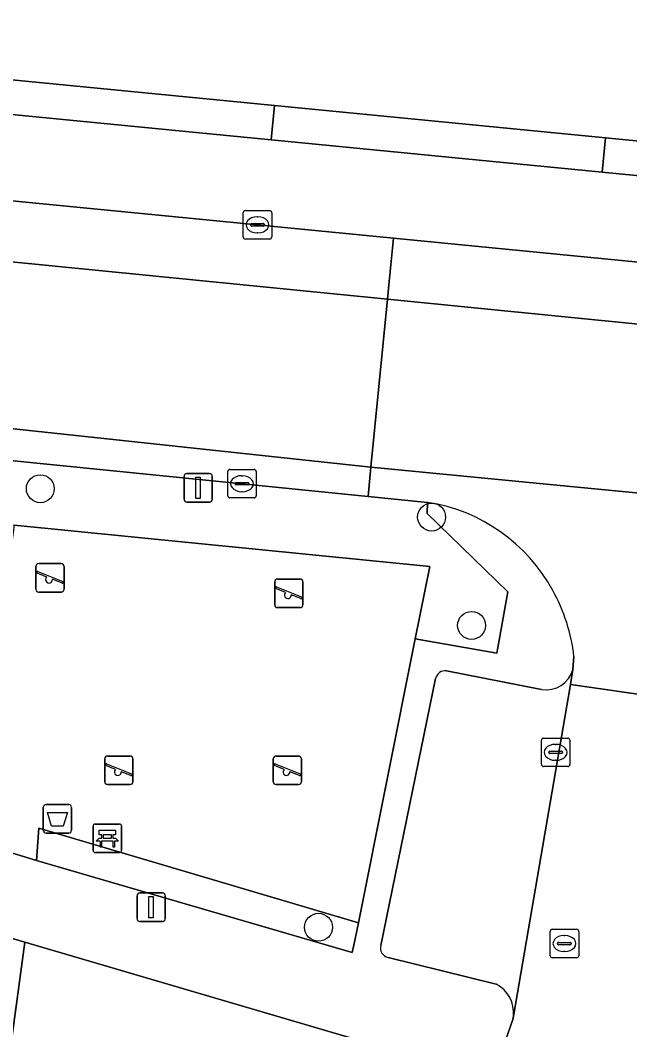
# Model space of a CAD drawing. Extents: x 163008 to 163854, y 382777 to 383982.
# Drawn here: x 163311.6 to 163332.98, y 383849.86 to 383885.27 of the extents above; entities that cross this region are included whole.
import ezdxf

# ---------------------------------------------------------------- set-up
doc = ezdxf.new("R2010")
doc.units = 0
for name, color, linetype in [('IMGEO_Afvalbak', 7, 'Continuous'), ('IMGEO_Bank', 7, 'Continuous'), ('IMGEO_Boom', 7, 'Continuous'), ('IMGEO_Erf', 7, 'Continuous'), ('IMGEO_Groenvoorziening', 7, 'Continuous'), ('IMGEO_Haag', 7, 'Continuous'), ('IMGEO_Kolk', 7, 'Continuous'), ('IMGEO_Lichtmast', 7, 'Continuous'), ('IMGEO_Parkeervlak_open', 7, 'Continuous'), ('IMGEO_Rijbaan_lokaal_open', 7, 'Continuous'), ('IMGEO_Rioolput', 7, 'Continuous'), ('IMGEO_Speelvoorziening', 7, 'Continuous'), ('IMGEO_Terreindeel_zand', 7, 'Continuous'), ('IMGEO_Voetpad_open', 7, 'Continuous')]:
    doc.layers.add(name, color=color, linetype=linetype)

msp = doc.modelspace()

# ---------------------------------------------------------------- linework, layer by layer
at = {"layer": 'IMGEO_Afvalbak'}
for p, q in [((163312.414, 383856.86), (163312.414, 383857.66)), ((163312.414, 383857.66), (163312.414, 383856.86)), ((163312.514, 383857.76), (163313.304, 383857.76)), ((163313.304, 383857.76), (163312.514, 383857.76)), ((163313.404, 383857.66), (163313.404, 383856.86)), ((163313.404, 383856.86), (163313.404, 383857.66)), ((163313.304, 383856.76), (163312.514, 383856.76)), ((163312.514, 383856.76), (163313.304, 383856.76))]:
    msp.add_line(p, q, dxfattribs=at)
msp.add_lwpolyline([(163312.557, 383857.474), (163313.261, 383857.474), (163313.112, 383857.004), (163312.706, 383857.004), (163312.557, 383857.474)], dxfattribs=at)
for centre, start, end in [((163312.514, 383857.66), 90, 180), ((163312.514, 383857.66), 90, 180), ((163313.304, 383857.66), 0, 90), ((163313.304, 383857.66), 360, 90), ((163312.514, 383856.86), 180, 270), ((163312.514, 383856.86), 180, 270), ((163313.304, 383856.86), 270, 0), ((163313.304, 383856.86), 270, 0)]:
    msp.add_arc(centre, 0.1, start, end, dxfattribs=at)
at = {"layer": 'IMGEO_Bank'}
for p, q in [((163314.16, 383856.151), (163314.16, 383856.992)), ((163314.16, 383856.992), (163314.16, 383856.151)), ((163314.235, 383857.076), (163315.076, 383857.076)), ((163315.076, 383857.076), (163314.235, 383857.076)), ((163315.16, 383857.001), (163315.16, 383856.16)), ((163315.16, 383856.16), (163315.16, 383857.001)), ((163314.857, 383856.474), (163314.464, 383856.474)), ((163314.469, 383856.582), (163314.469, 383856.688)), ((163314.513, 383856.688), (163314.513, 383856.582)), ((163314.801, 383856.694), (163314.519, 383856.694)), ((163314.519, 383856.576), (163314.801, 383856.576)), ((163314.807, 383856.582), (163314.807, 383856.688)), ((163314.851, 383856.688), (163314.851, 383856.582)), ((163315.085, 383856.076), (163314.244, 383856.076)), ((163314.244, 383856.076), (163315.085, 383856.076))]:
    msp.add_line(p, q, dxfattribs=at)
for points in [[(163314.463, 383856.694), (163314.377, 383856.694), (163314.377, 383856.855), (163314.94, 383856.855), (163314.94, 383856.694), (163314.857, 383856.694)], [(163314.407, 383856.474), (163314.265, 383856.474), (163314.377, 383856.576), (163314.463, 383856.576)], [(163314.457, 383856.467), (163314.457, 383856.26), (163314.414, 383856.26), (163314.414, 383856.467)], [(163314.857, 383856.576), (163314.94, 383856.576), (163315.052, 383856.474), (163314.913, 383856.474)], [(163314.907, 383856.467), (163314.907, 383856.26), (163314.863, 383856.26), (163314.863, 383856.467)]]:
    msp.add_lwpolyline(points, dxfattribs=at)
for centre, radius, start, end in [((163314.238, 383856.998), 0.0779, 92.4484, 184.2845), ((163314.238, 383856.998), 0.0779, 92.4484, 184.2845), ((163315.082, 383856.998), 0.0779, 2.4484, 94.2845), ((163315.082, 383856.998), 0.0779, 2.4484, 94.2845), ((163314.407, 383856.467), 0.00671, 2.8957, 87.1043), ((163314.464, 383856.467), 0.00671, 92.8957, 177.1043), ((163314.462, 383856.687), 0.00671, 2.8957, 87.1043), ((163314.462, 383856.583), 0.00671, 272.8957, 357.1043), ((163314.519, 383856.687), 0.00671, 92.8957, 177.1043), ((163314.519, 383856.583), 0.00671, 182.8957, 267.1043), ((163314.801, 383856.687), 0.00671, 2.8957, 87.1043), ((163314.801, 383856.583), 0.00671, 272.8957, 357.1043), ((163314.858, 383856.687), 0.00671, 92.8957, 177.1043), ((163314.858, 383856.583), 0.00671, 182.8957, 267.1043), ((163314.856, 383856.467), 0.00671, 2.8957, 87.1043), ((163314.913, 383856.467), 0.00671, 92.8957, 177.1043), ((163314.238, 383856.154), 0.0779, 182.4484, 274.2845), ((163314.238, 383856.154), 0.0779, 182.4484, 274.2845), ((163315.082, 383856.154), 0.0779, 272.4484, 4.2845), ((163315.082, 383856.154), 0.0779, 272.4484, 4.2845)]:
    msp.add_arc(centre, radius, start, end, dxfattribs=at)
at = {"layer": 'IMGEO_Boom'}
for centre in [(163312.309, 383868.834), (163326.03, 383867.84), (163327.43, 383864.04), (163322.064, 383853.456)]:
    msp.add_circle(centre, 0.489, dxfattribs=at)
at = {"layer": 'IMGEO_Erf'}
msp.add_lwpolyline([(163241.35, 383888.948), (163283.436, 383884.694), (163286.184, 383884.425), (163294.98, 383883.562), (163301.914, 383882.885), (163302.031, 383884.076), (163308.191, 383883.475), (163320.518, 383882.272), (163326.745, 383881.664), (163332.13, 383881.135), (163342.97, 383880.072)], dxfattribs=at)
at = {"layer": 'IMGEO_Groenvoorziening'}
for points in [[(163320.518, 383882.272), (163308.191, 383883.475), (163308.073, 383882.28), (163320.4, 383881.073)], [(163342.852, 383878.876), (163342.97, 383880.072), (163332.13, 383881.135), (163332.012, 383879.937)], [(163298.563, 383859.819), (163301.464, 383868.72), (163311.388, 383867.562), (163325.964, 383866.104), (163325.456, 383863.566), (163328.316, 383863.063), (163328.707, 383865.213), (163325.872, 383867.963), (163325.89, 383868.356), (163323.803, 383868.565), (163300.104, 383870.945), (163296.769, 383860.346)], [(163312.18, 383855.801), (163323.243, 383852.566), (163323.297, 383852.822), (163323.462, 383853.606), (163312.259, 383856.931)]]:
    msp.add_lwpolyline(points, close=True, dxfattribs=at)
msp.add_lwpolyline([(163315.115, 383825.392), (163323.859, 383849.376), (163311.763, 383852.932), (163307.41, 383820.781), (163313.077, 383823.136)], dxfattribs=at)
at = {"layer": 'IMGEO_Haag'}
for points in [[(163298.563, 383859.819), (163301.464, 383868.72), (163311.388, 383867.562), (163325.964, 383866.104), (163325.456, 383863.566), (163328.316, 383863.063), (163328.707, 383865.213), (163325.872, 383867.963), (163325.89, 383868.356), (163323.803, 383868.565), (163300.104, 383870.945), (163296.769, 383860.346)], [(163312.18, 383855.801), (163323.243, 383852.566), (163323.297, 383852.822), (163323.462, 383853.606), (163312.259, 383856.931)]]:
    msp.add_lwpolyline(points, close=True, dxfattribs=at)
at = {"layer": 'IMGEO_Kolk'}
for p, q in [((163319.425, 383877.664), (163319.425, 383878.516)), ((163319.5, 383878.59), (163320.352, 383878.59)), ((163320.426, 383878.516), (163320.426, 383877.664)), ((163319.684, 383878.084), (163319.684, 383878.096)), ((163319.727, 383878.133), (163320.125, 383878.133)), ((163319.913, 383878.37), (163319.938, 383878.37)), ((163320.168, 383878.096), (163320.168, 383878.084)), ((163320.122, 383878.047), (163319.724, 383878.047)), ((163319.936, 383877.81), (163319.911, 383877.81)), ((163320.352, 383877.59), (163319.5, 383877.59)), ((163318.881, 383868.585), (163318.881, 383869.437)), ((163318.956, 383869.511), (163319.808, 383869.511)), ((163319.369, 383869.291), (163319.394, 383869.291)), ((163319.882, 383869.437), (163319.882, 383868.585)), ((163319.14, 383869.005), (163319.14, 383869.017)), ((163319.578, 383868.968), (163319.18, 383868.968)), ((163319.183, 383869.054), (163319.581, 383869.054)), ((163319.624, 383869.017), (163319.624, 383869.005)), ((163319.808, 383868.511), (163318.956, 383868.511)), ((163319.392, 383868.731), (163319.367, 383868.731)), ((163329.878, 383859.164), (163329.878, 383860.016)), ((163329.953, 383860.09), (163330.805, 383860.09)), ((163330.879, 383860.016), (163330.879, 383859.164)), ((163330.366, 383859.87), (163330.391, 383859.87)), ((163330.137, 383859.584), (163330.137, 383859.596)), ((163330.575, 383859.547), (163330.177, 383859.547)), ((163330.18, 383859.633), (163330.578, 383859.633)), ((163330.389, 383859.31), (163330.364, 383859.31)), ((163330.621, 383859.596), (163330.621, 383859.584)), ((163330.805, 383859.09), (163329.953, 383859.09))]:
    msp.add_line(p, q, dxfattribs=at)
for points in [[(163319.425, 383877.664), (163319.425, 383878.516)], [(163319.5, 383878.59), (163320.352, 383878.59)], [(163320.426, 383878.516), (163320.426, 383877.664)], [(163320.352, 383877.59), (163319.5, 383877.59)], [(163318.881, 383868.585), (163318.881, 383869.437)], [(163318.956, 383869.511), (163319.808, 383869.511)], [(163319.882, 383869.437), (163319.882, 383868.585)], [(163319.808, 383868.511), (163318.956, 383868.511)], [(163329.878, 383859.164), (163329.878, 383860.016)], [(163329.953, 383860.09), (163330.805, 383860.09)], [(163330.879, 383860.016), (163330.879, 383859.164)], [(163330.805, 383859.09), (163329.953, 383859.09)]]:
    msp.add_lwpolyline(points, dxfattribs=at)
for centre, radius, start, end in [((163319.502, 383878.514), 0.0765, 91.552, 178.448), ((163319.502, 383878.514), 0.0765, 91.552, 178.448), ((163320.35, 383878.514), 0.0765, 1.552, 88.448), ((163320.35, 383878.514), 0.0765, 1.552, 88.448), ((163319.724, 383878.093), 0.0403, 85.8775, 175.7526), ((163319.721, 383878.083), 0.0366, 178.938, 274.7102), ((163320.125, 383878.09), 0.043, 264.8664, 352.4533), ((163320.129, 383878.095), 0.0386, 1.7309, 96.639), ((163319.502, 383877.666), 0.0765, 181.552, 268.448), ((163319.502, 383877.666), 0.0765, 181.552, 268.448), ((163320.35, 383877.666), 0.0765, 271.552, 358.448), ((163320.35, 383877.666), 0.0765, 271.552, 358.448), ((163318.958, 383869.435), 0.0765, 91.552, 178.448), ((163318.958, 383869.435), 0.0765, 91.552, 178.448), ((163319.806, 383869.435), 0.0765, 1.552, 88.448), ((163319.806, 383869.435), 0.0765, 1.552, 88.448), ((163319.18, 383869.014), 0.0403, 85.8775, 175.7526), ((163319.177, 383869.004), 0.0366, 178.938, 274.7102), ((163319.581, 383869.011), 0.043, 264.8664, 352.4533), ((163319.585, 383869.016), 0.0386, 1.7309, 96.639), ((163318.958, 383868.587), 0.0765, 181.552, 268.448), ((163318.958, 383868.587), 0.0765, 181.552, 268.448), ((163319.806, 383868.587), 0.0765, 271.552, 358.448), ((163319.806, 383868.587), 0.0765, 271.552, 358.448), ((163329.955, 383860.014), 0.0765, 91.552, 178.448), ((163329.955, 383860.014), 0.0765, 91.552, 178.448), ((163330.803, 383860.014), 0.0765, 1.552, 88.448), ((163330.803, 383860.014), 0.0765, 1.552, 88.448), ((163330.177, 383859.593), 0.0403, 85.8775, 175.7526), ((163330.174, 383859.583), 0.0366, 178.938, 274.7102), ((163330.578, 383859.59), 0.043, 264.8664, 352.4533), ((163330.582, 383859.595), 0.0386, 1.7309, 96.639), ((163329.955, 383859.166), 0.0765, 181.552, 268.448), ((163329.955, 383859.166), 0.0765, 181.552, 268.448), ((163330.803, 383859.166), 0.0765, 271.552, 358.448), ((163330.803, 383859.166), 0.0765, 271.552, 358.448)]:
    msp.add_arc(centre, radius, start, end, dxfattribs=at)
for centre, major_axis, ratio, start_param, end_param in [((163319.912, 383878.09), (-0.387, 0.002), 0.722429, 4.712389, 7.853982), ((163319.937, 383878.09), (-0.39, 0.002), 0.717154, 1.570796, 4.712389), ((163319.368, 383869.011), (-0.387, 0.002), 0.722429, 4.712389, 7.853982), ((163319.393, 383869.011), (-0.39, 0.002), 0.717154, 1.570796, 4.712389), ((163330.365, 383859.59), (-0.387, 0.002), 0.722429, 4.712389, 7.853982), ((163330.39, 383859.59), (-0.39, 0.002), 0.717154, 1.570796, 4.712389)]:
    msp.add_ellipse(centre, major_axis=major_axis, ratio=ratio, start_param=start_param, end_param=end_param, dxfattribs=at)
at = {"layer": 'IMGEO_Lichtmast'}
for p, q in [((163317.348, 383868.467), (163317.348, 383869.267)), ((163317.348, 383869.267), (163317.348, 383868.467)), ((163317.448, 383869.367), (163318.238, 383869.367)), ((163318.238, 383869.367), (163317.448, 383869.367)), ((163318.338, 383869.267), (163318.338, 383868.467)), ((163318.338, 383868.467), (163318.338, 383869.267)), ((163318.238, 383868.367), (163317.448, 383868.367)), ((163317.448, 383868.367), (163318.238, 383868.367)), ((163315.7, 383853.757), (163315.7, 383854.557)), ((163315.7, 383854.557), (163315.7, 383853.757)), ((163315.8, 383854.657), (163316.59, 383854.657)), ((163316.59, 383854.657), (163315.8, 383854.657)), ((163316.69, 383854.557), (163316.69, 383853.757)), ((163316.69, 383853.757), (163316.69, 383854.557)), ((163316.59, 383853.657), (163315.8, 383853.657)), ((163315.8, 383853.657), (163316.59, 383853.657))]:
    msp.add_line(p, q, dxfattribs=at)
for points in [[(163317.768, 383869.242), (163317.918, 383869.242), (163317.918, 383868.492), (163317.768, 383868.492), (163317.768, 383869.242)], [(163316.12, 383854.532), (163316.27, 383854.532), (163316.27, 383853.782), (163316.12, 383853.782), (163316.12, 383854.532)]]:
    msp.add_lwpolyline(points, dxfattribs=at)
for centre, start, end in [((163317.448, 383869.267), 90, 180), ((163317.448, 383869.267), 90, 180), ((163318.238, 383869.267), 0, 90), ((163318.238, 383869.267), 360, 90), ((163317.448, 383868.467), 180, 270), ((163317.448, 383868.467), 180, 270), ((163318.238, 383868.467), 270, 0), ((163318.238, 383868.467), 270, 0), ((163315.8, 383854.557), 90, 180), ((163315.8, 383854.557), 90, 180), ((163316.59, 383854.557), 0, 90), ((163316.59, 383854.557), 360, 90), ((163315.8, 383853.757), 180, 270), ((163315.8, 383853.757), 180, 270), ((163316.59, 383853.757), 270, 0), ((163316.59, 383853.757), 270, 0)]:
    msp.add_arc(centre, 0.1, start, end, dxfattribs=at)
at = {"layer": 'IMGEO_Parkeervlak_open'}
for points in [[(163252.382, 383883.133), (163251.997, 383883.217), (163248.137, 383884.388), (163247.841, 383883.216), (163251.677, 383882.53), (163268.093, 383880.789), (163309.407, 383876.983), (163324.479, 383875.479), (163324.54, 383876.104), (163324.689, 383877.622), (163308.204, 383879.238), (163304.538, 383879.597), (163286.577, 383881.358)], [(163328.897, 383850.341), (163330.898, 383861.966), (163330.987, 383862.5)], [(163326.168, 383862.177), (163324.246, 383852.813)], [(163329.887, 383861.791), (163326.553, 383862.453)], [(163324.503, 383852.4), (163328.295, 383851.46)]]:
    msp.add_lwpolyline(points, dxfattribs=at)
msp.add_lwpolyline([(163324.689, 383877.622), (163324.54, 383876.104), (163324.479, 383875.479), (163345.604, 383873.373), (163345.668, 383874.033), (163345.817, 383875.552)], close=True, dxfattribs=at)
for centre, radius, start, end in [((163330.033, 383862.772), 0.992, 261.5251, 344.0822), ((163326.521, 383862.091), 0.364, 84.9957, 166.2765), ((163324.565, 383852.725), 0.331, 164.5231, 259.263), ((163327.794, 383850.469), 1.11, 353.3701, 63.1887)]:
    msp.add_arc(centre, radius, start, end, dxfattribs=at)
at = {"layer": 'IMGEO_Rijbaan_lokaal_open'}
for points in [[(163277.325, 383874.399), (163302.439, 383871.898), (163323.903, 383869.588), (163324.479, 383875.479), (163309.407, 383876.983), (163268.093, 383880.789), (163251.677, 383882.53), (163247.841, 383883.216), (163246.474, 383877.797)], [(163277.325, 383874.399), (163246.474, 383877.797), (163246.08, 383876.236), (163246.905, 383876.155), (163275.527, 383873.285), (163277.76, 383873.043), (163292.483, 383871.653), (163292.532, 383871.649), (163300.104, 383870.945), (163323.803, 383868.565), (163323.903, 383869.588), (163302.439, 383871.898)], [(163324.479, 383875.479), (163323.903, 383869.588), (163345.033, 383867.547), (163345.604, 383873.373)]]:
    msp.add_lwpolyline(points, close=True, dxfattribs=at)
for points in [[(163343.241, 383866.64), (163343.593, 383866.622), (163344.93, 383866.491), (163345.033, 383867.547), (163323.903, 383869.588), (163323.803, 383868.565), (163325.89, 383868.356)], [(163331.021, 383862.946), (163330.987, 383862.5), (163330.898, 383861.966), (163337.089, 383861.081)], [(163337.089, 383861.081), (163330.898, 383861.966), (163328.897, 383850.341), (163328.876, 383850.219), (163328.139, 383848.118), (163331.513, 383847.239)]]:
    msp.add_lwpolyline(points, dxfattribs=at)
for centre, radius, start, end in [((163324.963, 383862.381), 6.047, 28.4878, 81.1765), ((163325.006, 383862.295), 6.05, 6.1761, 29.3993), ((163337.039, 383844.859), 6.016, 90.1194, 156.6929)]:
    msp.add_arc(centre, radius, start, end, dxfattribs=at)
at = {"layer": 'IMGEO_Rioolput'}
for p, q in [((163330.186, 383852.457), (163330.186, 383853.309)), ((163330.261, 383853.383), (163331.113, 383853.383)), ((163331.187, 383853.309), (163331.187, 383852.457)), ((163330.488, 383852.926), (163330.886, 383852.926)), ((163330.674, 383853.163), (163330.699, 383853.163)), ((163330.445, 383852.877), (163330.445, 383852.889)), ((163330.883, 383852.84), (163330.485, 383852.84)), ((163330.697, 383852.603), (163330.672, 383852.603)), ((163330.929, 383852.889), (163330.929, 383852.877)), ((163331.113, 383852.383), (163330.261, 383852.383))]:
    msp.add_line(p, q, dxfattribs=at)
for points in [[(163330.186, 383852.457), (163330.186, 383853.309)], [(163330.261, 383853.383), (163331.113, 383853.383)], [(163331.187, 383853.309), (163331.187, 383852.457)], [(163331.113, 383852.383), (163330.261, 383852.383)]]:
    msp.add_lwpolyline(points, dxfattribs=at)
for centre, radius, start, end in [((163330.263, 383853.307), 0.0765, 91.552, 178.448), ((163330.263, 383853.307), 0.0765, 91.552, 178.448), ((163331.111, 383853.307), 0.0765, 1.552, 88.448), ((163331.111, 383853.307), 0.0765, 1.552, 88.448), ((163330.485, 383852.886), 0.0403, 85.8775, 175.7526), ((163330.89, 383852.888), 0.0386, 1.7309, 96.639), ((163330.482, 383852.876), 0.0366, 178.938, 274.7102), ((163330.886, 383852.883), 0.043, 264.8664, 352.4533), ((163330.263, 383852.459), 0.0765, 181.552, 268.448), ((163330.263, 383852.459), 0.0765, 181.552, 268.448), ((163331.111, 383852.459), 0.0765, 271.552, 358.448), ((163331.111, 383852.459), 0.0765, 271.552, 358.448)]:
    msp.add_arc(centre, radius, start, end, dxfattribs=at)
for centre, major_axis, ratio, start_param, end_param in [((163330.673, 383852.883), (-0.387, 0.002), 0.722429, 4.712389, 7.853982), ((163330.698, 383852.883), (-0.39, 0.002), 0.717154, 1.570796, 4.712389)]:
    msp.add_ellipse(centre, major_axis=major_axis, ratio=ratio, start_param=start_param, end_param=end_param, dxfattribs=at)
at = {"layer": 'IMGEO_Speelvoorziening'}
for p, q in [((163312.152, 383865.309), (163312.152, 383866.109)), ((163312.152, 383866.109), (163312.152, 383865.309)), ((163312.252, 383866.209), (163313.042, 383866.209)), ((163313.042, 383866.209), (163312.252, 383866.209)), ((163313.142, 383866.109), (163313.142, 383865.309)), ((163313.142, 383865.309), (163313.142, 383866.109)), ((163312.535, 383865.737), (163312.196, 383865.874)), ((163312.221, 383865.934), (163313.097, 383865.581)), ((163320.627, 383865.667), (163321.417, 383865.667)), ((163321.417, 383865.667), (163320.627, 383865.667)), ((163313.073, 383865.521), (163312.733, 383865.658)), ((163320.527, 383864.767), (163320.527, 383865.567)), ((163320.527, 383865.567), (163320.527, 383864.767)), ((163320.91, 383865.195), (163320.571, 383865.332)), ((163320.596, 383865.392), (163321.472, 383865.039)), ((163321.517, 383865.567), (163321.517, 383864.767)), ((163321.517, 383864.767), (163321.517, 383865.567)), ((163313.042, 383865.209), (163312.252, 383865.209)), ((163312.252, 383865.209), (163313.042, 383865.209)), ((163321.448, 383864.979), (163321.108, 383865.116)), ((163321.417, 383864.667), (163320.627, 383864.667)), ((163320.627, 383864.667), (163321.417, 383864.667)), ((163314.566, 383858.56), (163314.566, 383859.36)), ((163314.566, 383859.36), (163314.566, 383858.56)), ((163314.666, 383859.46), (163315.456, 383859.46)), ((163315.456, 383859.46), (163314.666, 383859.46)), ((163315.556, 383859.36), (163315.556, 383858.56)), ((163315.556, 383858.56), (163315.556, 383859.36)), ((163320.477, 383858.56), (163320.477, 383859.36)), ((163320.477, 383859.36), (163320.477, 383858.56)), ((163320.577, 383859.46), (163321.367, 383859.46)), ((163321.367, 383859.46), (163320.577, 383859.46)), ((163321.467, 383859.36), (163321.467, 383858.56)), ((163321.467, 383858.56), (163321.467, 383859.36)), ((163314.949, 383858.988), (163314.61, 383859.125)), ((163314.635, 383859.185), (163315.511, 383858.832)), ((163320.86, 383858.988), (163320.521, 383859.125)), ((163320.546, 383859.185), (163321.422, 383858.832)), ((163315.487, 383858.772), (163315.147, 383858.909)), ((163321.398, 383858.772), (163321.058, 383858.909)), ((163315.456, 383858.46), (163314.666, 383858.46)), ((163314.666, 383858.46), (163315.456, 383858.46)), ((163321.367, 383858.46), (163320.577, 383858.46)), ((163320.577, 383858.46), (163321.367, 383858.46))]:
    msp.add_line(p, q, dxfattribs=at)
for centre, radius, start, end in [((163312.252, 383866.109), 0.1, 90, 180), ((163312.252, 383866.109), 0.1, 90, 180), ((163313.042, 383866.109), 0.1, 0, 90), ((163313.042, 383866.109), 0.1, 360, 90), ((163312.209, 383865.904), 0.0327, 68.078, 248.078), ((163312.614, 383865.647), 0.12, 130.9928, 5.1632), ((163320.627, 383865.567), 0.1, 90, 180), ((163320.627, 383865.567), 0.1, 90, 180), ((163321.417, 383865.567), 0.1, 0, 90), ((163321.417, 383865.567), 0.1, 360, 90), ((163312.252, 383865.309), 0.1, 180, 270), ((163312.252, 383865.309), 0.1, 180, 270), ((163313.042, 383865.309), 0.1, 270, 0), ((163313.042, 383865.309), 0.1, 270, 0), ((163313.085, 383865.551), 0.0327, 248.078, 68.078), ((163320.584, 383865.362), 0.0327, 68.078, 248.078), ((163320.989, 383865.105), 0.12, 130.9928, 5.1632), ((163321.46, 383865.009), 0.0327, 248.078, 68.078), ((163320.627, 383864.767), 0.1, 180, 270), ((163320.627, 383864.767), 0.1, 180, 270), ((163321.417, 383864.767), 0.1, 270, 0), ((163321.417, 383864.767), 0.1, 270, 0), ((163314.666, 383859.36), 0.1, 90, 180), ((163314.666, 383859.36), 0.1, 90, 180), ((163315.456, 383859.36), 0.1, 0, 90), ((163315.456, 383859.36), 0.1, 360, 90), ((163320.577, 383859.36), 0.1, 90, 180), ((163320.577, 383859.36), 0.1, 90, 180), ((163321.367, 383859.36), 0.1, 0, 90), ((163321.367, 383859.36), 0.1, 360, 90), ((163314.623, 383859.155), 0.0327, 68.078, 248.078), ((163315.028, 383858.898), 0.12, 130.9928, 5.1632), ((163320.534, 383859.155), 0.0327, 68.078, 248.078), ((163320.939, 383858.898), 0.12, 130.9928, 5.1632), ((163315.499, 383858.802), 0.0327, 248.078, 68.078), ((163321.41, 383858.802), 0.0327, 248.078, 68.078), ((163314.666, 383858.56), 0.1, 180, 270), ((163314.666, 383858.56), 0.1, 180, 270), ((163315.456, 383858.56), 0.1, 270, 0), ((163315.456, 383858.56), 0.1, 270, 0), ((163320.577, 383858.56), 0.1, 180, 270), ((163320.577, 383858.56), 0.1, 180, 270), ((163321.367, 383858.56), 0.1, 270, 0), ((163321.367, 383858.56), 0.1, 270, 0)]:
    msp.add_arc(centre, radius, start, end, dxfattribs=at)
at = {"layer": 'IMGEO_Terreindeel_zand'}
msp.add_lwpolyline([(163311.388, 383867.562), (163309.872, 383856.5), (163312.18, 383855.801), (163312.259, 383856.931), (163323.462, 383853.606), (163325.456, 383863.566), (163325.964, 383866.104)], close=True, dxfattribs=at)
at = {"layer": 'IMGEO_Voetpad_open'}
for points in [[(163342.852, 383878.876), (163332.012, 383879.937), (163326.627, 383880.464), (163320.4, 383881.073), (163308.073, 383882.28), (163301.914, 383882.885), (163294.98, 383883.562), (163286.184, 383884.425), (163283.436, 383884.694), (163241.35, 383888.948), (163238.559, 383889.217)], [(163255.494, 383884.361), (163276.672, 383882.319), (163280.909, 383881.91), (163282.685, 383881.739), (163286.577, 383881.358), (163304.538, 383879.597), (163308.204, 383879.238), (163324.689, 383877.622), (163345.817, 383875.552), (163373.79, 383872.81), (163379.513, 383872.249), (163390.672, 383871.155), (163394.426, 383870.787), (163406.591, 383869.595), (163411.409, 383869.123), (163421.765, 383868.108), (163428.032, 383867.494), (163437.894, 383866.512), (163442.083, 383866.095), (163465.269, 383863.787), (163472.562, 383863.061), (163482.019, 383862.153)], [(163169.678, 383883.374), (163176.201, 383881.849), (163186.314, 383879.784), (163194.116, 383878.484), (163204.223, 383877.406), (163230.891, 383874.924), (163230.886, 383874.604), (163235.215, 383874.595), (163239.71, 383874.352), (163240.298, 383874.177), (163241.573, 383873.797), (163245.308, 383872.684), (163284.768, 383860.885), (163285.202, 383860.755), (163285.821, 383860.573), (163309.58, 383853.577), (163311.763, 383852.932), (163323.859, 383849.376), (163328.139, 383848.118), (163328.876, 383850.219), (163328.897, 383850.341)], [(163325.89, 383868.356), (163325.872, 383867.963), (163328.707, 383865.213), (163328.316, 383863.063), (163325.456, 383863.566), (163323.462, 383853.606), (163323.297, 383852.822), (163323.243, 383852.566), (163312.18, 383855.801), (163309.872, 383856.5), (163298.563, 383859.819), (163296.769, 383860.346), (163300.104, 383870.945), (163292.532, 383871.649), (163292.483, 383871.653)], [(163330.987, 383862.5), (163331.021, 383862.946)], [(163324.246, 383852.813), (163326.168, 383862.177)], [(163326.553, 383862.453), (163329.887, 383861.791)], [(163313.077, 383823.136), (163307.41, 383820.781), (163311.763, 383852.932), (163309.58, 383853.577), (163307.88, 383841.027), (163307.678, 383841.033), (163304.716, 383819.66), (163285.941, 383812.346), (163278.241, 383809.565), (163274.697, 383808.286), (163273.465, 383807.841), (163257.671, 383802.78), (163243.046, 383798.554), (163241.06, 383797.98), (163237, 383796.921), (163225.435, 383793.906), (163215.661, 383791.514), (163199.832, 383787.879), (163185.721, 383785.063), (163168.413, 383782.104), (163153.288, 383779.812), (163138.415, 383777.914), (163137.139, 383776.91)], [(163328.295, 383851.46), (163324.503, 383852.4)]]:
    msp.add_lwpolyline(points, dxfattribs=at)
msp.add_lwpolyline([(163332.13, 383881.135), (163326.745, 383881.664), (163320.518, 383882.272), (163320.4, 383881.073), (163326.627, 383880.464), (163332.012, 383879.937)], close=True, dxfattribs=at)
for centre, radius, start, end in [((163324.963, 383862.381), 6.047, 28.4878, 81.1765), ((163325.006, 383862.295), 6.05, 6.1761, 29.3993), ((163330.033, 383862.772), 0.992, 261.5251, 344.0822), ((163326.521, 383862.091), 0.364, 84.9957, 166.2765), ((163324.565, 383852.725), 0.331, 164.5231, 259.263), ((163327.794, 383850.469), 1.11, 353.3701, 63.1887), ((163337.039, 383844.859), 6.016, 90.1194, 156.6929)]:
    msp.add_arc(centre, radius, start, end, dxfattribs=at)

doc.saveas('drawing.dxf')
